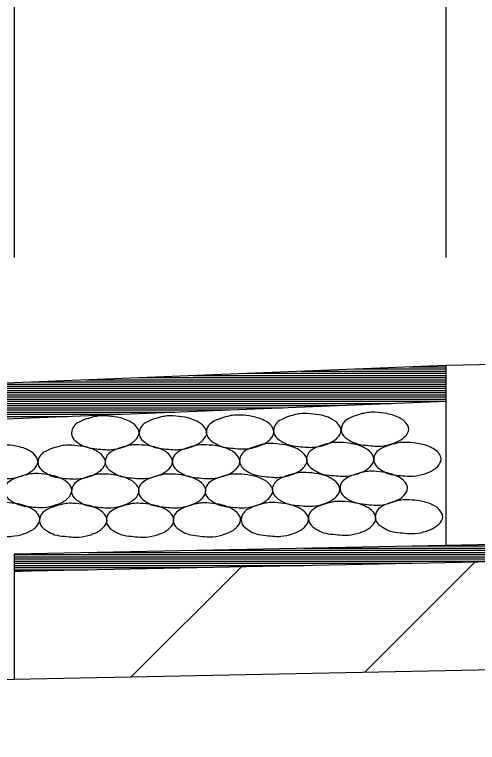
# Model space of a CAD drawing. Extents: x 60325 to 61047, y 53669 to 53767.
# Drawn here: x 60532.545 to 60534.689, y 53733.327 to 53736.696 of the extents above; entities that cross this region are included whole.
import ezdxf

# ---------------------------------------------------------------- set-up
doc = ezdxf.new("R2010")
doc.units = 0
doc.layers.add('R_Border', color=7, linetype='Continuous')
doc.layers.add('R_Border Prem', color=7, linetype='Continuous')

msp = doc.modelspace()

# ---------------------------------------------------------------- linework, layer by layer
at = {"layer": 'R_Border'}
msp.add_line((60534.5451, 53735.5712), (60534.5451, 53739.11), dxfattribs=at)
msp.add_lwpolyline([(60562.5505, 53735.6353), (60560.5451, 53735.5912), (60534.5451, 53735.0712)], dxfattribs=at)
at = {"layer": 'R_Border Prem'}
for p, q in [((60532.5451, 53735.5712), (60532.5451, 53739.11)), ((60534.5451, 53735.0712), (60526.5451, 53734.7512)), ((60534.5451, 53735.0444), (60533.873, 53735.0444)), ((60534.5451, 53735.0544), (60534.123, 53735.0544)), ((60534.5451, 53735.0644), (60534.373, 53735.0644)), ((60534.5451, 53734.2379), (60534.5451, 53735.0712)), ((60534.5451, 53735.0044), (60532.873, 53735.0044)), ((60534.5451, 53735.0144), (60533.123, 53735.0144)), ((60534.5451, 53735.0244), (60533.373, 53735.0244)), ((60534.5451, 53735.0344), (60533.623, 53735.0344)), ((60534.5451, 53734.9744), (60532.123, 53734.9744)), ((60534.5451, 53734.9844), (60532.373, 53734.9844)), ((60571.5451, 53734.9779), (60532.5451, 53734.1979)), ((60534.5451, 53734.9944), (60532.623, 53734.9944)), ((60534.5451, 53734.9444), (60531.373, 53734.9444)), ((60534.5451, 53734.9544), (60531.623, 53734.9544)), ((60534.5451, 53734.9644), (60531.873, 53734.9644)), ((60534.5451, 53734.9046), (60526.5451, 53734.5846)), ((60534.5395, 53734.9044), (60530.373, 53734.9044)), ((60534.5451, 53734.9144), (60530.623, 53734.9144)), ((60534.5451, 53734.9244), (60530.873, 53734.9244)), ((60534.5451, 53734.9344), (60531.123, 53734.9344)), ((60533.7895, 53734.8744), (60529.623, 53734.8744)), ((60534.0395, 53734.8844), (60529.873, 53734.8844)), ((60534.2895, 53734.8944), (60530.123, 53734.8944)), ((60571.5451, 53734.8979), (60532.5451, 53734.1179)), ((60533.0395, 53734.8444), (60528.873, 53734.8444)), ((60533.2895, 53734.8544), (60529.123, 53734.8544)), ((60533.5395, 53734.8644), (60529.373, 53734.8644)), ((60532.7895, 53734.8344), (60528.623, 53734.8344)), ((60571.5451, 53734.3978), (60517.9991, 53733.3269)), ((60538.386, 53734.2347), (60534.3852, 53734.2347)), ((60532.5451, 53733.6178), (60532.5451, 53734.1979)), ((60536.886, 53734.2047), (60532.8852, 53734.2047)), ((60537.386, 53734.2147), (60533.3852, 53734.2147)), ((60537.886, 53734.2247), (60533.8852, 53734.2247)), ((60536.386, 53734.1947), (60532.5451, 53734.1947)), ((60535.886, 53734.1847), (60532.5451, 53734.1847)), ((60535.386, 53734.1747), (60532.5451, 53734.1747)), ((60534.886, 53734.1647), (60532.5451, 53734.1647)), ((60534.386, 53734.1547), (60532.5451, 53734.1547)), ((60533.886, 53734.1447), (60532.5451, 53734.1447)), ((60533.386, 53734.1347), (60532.5451, 53734.1347)), ((60533.5942, 53734.1389), (60533.0839, 53733.6286)), ((60534.6765, 53734.1606), (60534.1662, 53733.6502)), ((60532.886, 53734.1247), (60532.5451, 53734.1247)), ((60532.5763, 53734.1185), (60532.5451, 53734.1185))]:
    msp.add_line(p, q, dxfattribs=at)
for points in [[(60532.9653, 53734.8384), (60533.0203, 53734.8322), (60533.084, 53734.8097), (60533.1165, 53734.7784), (60533.1215, 53734.7597), (60533.104, 53734.7259), (60533.0853, 53734.7109), (60533.0465, 53734.6934), (60532.9928, 53734.6822), (60532.9653, 53734.6822), (60532.924, 53734.6859), (60532.879, 53734.6934), (60532.8453, 53734.7097), (60532.814, 53734.7384), (60532.809, 53734.7597), (60532.819, 53734.7897), (60532.844, 53734.8097), (60532.869, 53734.8209), (60532.9065, 53734.8322), (60532.9303, 53734.8372), (60532.9653, 53734.8384)], [(60533.2785, 53734.8384), (60533.3335, 53734.8322), (60533.3973, 53734.8097), (60533.4298, 53734.7784), (60533.4348, 53734.7597), (60533.4173, 53734.7259), (60533.3985, 53734.7109), (60533.3598, 53734.6934), (60533.306, 53734.6822), (60533.2785, 53734.6822), (60533.2373, 53734.6859), (60533.1923, 53734.6934), (60533.1585, 53734.7097), (60533.1273, 53734.7384), (60533.1223, 53734.7597), (60533.1323, 53734.7897), (60533.1573, 53734.8097), (60533.1823, 53734.8209), (60533.2198, 53734.8322), (60533.2435, 53734.8372), (60533.2785, 53734.8384)], [(60533.5899, 53734.8421), (60533.6449, 53734.8358), (60533.7086, 53734.8133), (60533.7411, 53734.7821), (60533.7461, 53734.7633), (60533.7286, 53734.7296), (60533.7099, 53734.7146), (60533.6711, 53734.6971), (60533.6174, 53734.6858), (60533.5899, 53734.6858), (60533.5486, 53734.6896), (60533.5036, 53734.6971), (60533.4699, 53734.7133), (60533.4386, 53734.7421), (60533.4336, 53734.7633), (60533.4436, 53734.7933), (60533.4686, 53734.8133), (60533.4936, 53734.8246), (60533.5311, 53734.8358), (60533.5549, 53734.8408), (60533.5899, 53734.8421)], [(60533.9013, 53734.8494), (60533.9563, 53734.8432), (60534.02, 53734.8207), (60534.0525, 53734.7894), (60534.0575, 53734.7707), (60534.04, 53734.7369), (60534.0213, 53734.7219), (60533.9825, 53734.7044), (60533.9288, 53734.6932), (60533.9013, 53734.6932), (60533.86, 53734.6969), (60533.815, 53734.7044), (60533.7813, 53734.7207), (60533.75, 53734.7494), (60533.745, 53734.7707), (60533.755, 53734.8007), (60533.78, 53734.8207), (60533.805, 53734.8319), (60533.8425, 53734.8432), (60533.8663, 53734.8482), (60533.9013, 53734.8494)], [(60534.2145, 53734.8549), (60534.2695, 53734.8487), (60534.3333, 53734.8262), (60534.3658, 53734.7949), (60534.3708, 53734.7762), (60534.3533, 53734.7424), (60534.3345, 53734.7274), (60534.2958, 53734.7099), (60534.242, 53734.6987), (60534.2145, 53734.6987), (60534.1733, 53734.7024), (60534.1283, 53734.7099), (60534.0945, 53734.7262), (60534.0633, 53734.7549), (60534.0583, 53734.7762), (60534.0683, 53734.8062), (60534.0933, 53734.8262), (60534.1183, 53734.8374), (60534.1558, 53734.8487), (60534.1795, 53734.8537), (60534.2145, 53734.8549)], [(60532.4964, 53734.7047), (60532.5514, 53734.6985), (60532.6151, 53734.676), (60532.6476, 53734.6447), (60532.6526, 53734.626), (60532.6351, 53734.5922), (60532.6164, 53734.5772), (60532.5776, 53734.5597), (60532.5239, 53734.5485), (60532.4964, 53734.5485), (60532.4551, 53734.5522), (60532.4101, 53734.5597), (60532.3764, 53734.576), (60532.3451, 53734.6047), (60532.3401, 53734.626), (60532.3501, 53734.656), (60532.3751, 53734.676), (60532.4001, 53734.6872), (60532.4376, 53734.6985), (60532.4614, 53734.7035), (60532.4964, 53734.7047)], [(60532.8096, 53734.7029), (60532.8646, 53734.6966), (60532.9283, 53734.6741), (60532.9608, 53734.6429), (60532.9658, 53734.6241), (60532.9483, 53734.5904), (60532.9296, 53734.5754), (60532.8908, 53734.5579), (60532.8371, 53734.5466), (60532.8096, 53734.5466), (60532.7683, 53734.5504), (60532.7233, 53734.5579), (60532.6896, 53734.5741), (60532.6583, 53734.6029), (60532.6533, 53734.6241), (60532.6633, 53734.6541), (60532.6883, 53734.6741), (60532.7133, 53734.6854), (60532.7508, 53734.6966), (60532.7746, 53734.7016), (60532.8096, 53734.7029)], [(60533.121, 53734.7047), (60533.176, 53734.6985), (60533.2397, 53734.676), (60533.2722, 53734.6447), (60533.2772, 53734.626), (60533.2597, 53734.5922), (60533.241, 53734.5772), (60533.2022, 53734.5597), (60533.1485, 53734.5485), (60533.121, 53734.5485), (60533.0797, 53734.5522), (60533.0347, 53734.5597), (60533.001, 53734.576), (60532.9697, 53734.6047), (60532.9647, 53734.626), (60532.9747, 53734.656), (60532.9997, 53734.676), (60533.0247, 53734.6872), (60533.0622, 53734.6985), (60533.086, 53734.7035), (60533.121, 53734.7047)], [(60533.4324, 53734.7047), (60533.4874, 53734.6985), (60533.5511, 53734.676), (60533.5836, 53734.6447), (60533.5886, 53734.626), (60533.5711, 53734.5922), (60533.5524, 53734.5772), (60533.5136, 53734.5597), (60533.4599, 53734.5485), (60533.4324, 53734.5485), (60533.3911, 53734.5522), (60533.3461, 53734.5597), (60533.3124, 53734.576), (60533.2811, 53734.6047), (60533.2761, 53734.626), (60533.2861, 53734.656), (60533.3111, 53734.676), (60533.3361, 53734.6872), (60533.3736, 53734.6985), (60533.3974, 53734.7035), (60533.4324, 53734.7047)], [(60533.7438, 53734.7102), (60533.7988, 53734.704), (60533.8625, 53734.6815), (60533.895, 53734.6502), (60533.9, 53734.6315), (60533.8825, 53734.5977), (60533.8638, 53734.5827), (60533.825, 53734.5652), (60533.7713, 53734.554), (60533.7438, 53734.554), (60533.7025, 53734.5577), (60533.6575, 53734.5652), (60533.6238, 53734.5815), (60533.5925, 53734.6102), (60533.5875, 53734.6315), (60533.5975, 53734.6615), (60533.6225, 53734.6815), (60533.6475, 53734.6927), (60533.685, 53734.704), (60533.7088, 53734.709), (60533.7438, 53734.7102)], [(60534.0533, 53734.7157), (60534.1083, 53734.7095), (60534.1721, 53734.687), (60534.2046, 53734.6557), (60534.2096, 53734.637), (60534.1921, 53734.6032), (60534.1733, 53734.5882), (60534.1346, 53734.5707), (60534.0808, 53734.5595), (60534.0533, 53734.5595), (60534.0121, 53734.5632), (60533.9671, 53734.5707), (60533.9333, 53734.587), (60533.9021, 53734.6157), (60533.8971, 53734.637), (60533.9071, 53734.667), (60533.9321, 53734.687), (60533.9571, 53734.6982), (60533.9946, 53734.7095), (60534.0183, 53734.7145), (60534.0533, 53734.7157)], [(60534.3647, 53734.7157), (60534.4197, 53734.7095), (60534.4835, 53734.687), (60534.516, 53734.6557), (60534.521, 53734.637), (60534.5035, 53734.6032), (60534.4847, 53734.5882), (60534.446, 53734.5707), (60534.3922, 53734.5595), (60534.3647, 53734.5595), (60534.3235, 53734.5632), (60534.2785, 53734.5707), (60534.2447, 53734.587), (60534.2135, 53734.6157), (60534.2085, 53734.637), (60534.2185, 53734.667), (60534.2435, 53734.687), (60534.2685, 53734.6982), (60534.306, 53734.7095), (60534.3297, 53734.7145), (60534.3647, 53734.7157)], [(60532.6539, 53734.571), (60532.7089, 53734.5648), (60532.7726, 53734.5423), (60532.8051, 53734.511), (60532.8101, 53734.4923), (60532.7926, 53734.4585), (60532.7739, 53734.4435), (60532.7351, 53734.426), (60532.6814, 53734.4148), (60532.6539, 53734.4148), (60532.6126, 53734.4185), (60532.5676, 53734.426), (60532.5339, 53734.4423), (60532.5026, 53734.471), (60532.4976, 53734.4923), (60532.5076, 53734.5223), (60532.5326, 53734.5423), (60532.5576, 53734.5535), (60532.5951, 53734.5648), (60532.6189, 53734.5698), (60532.6539, 53734.571)], [(60532.9653, 53734.5692), (60533.0203, 53734.5629), (60533.084, 53734.5404), (60533.1165, 53734.5092), (60533.1215, 53734.4904), (60533.104, 53734.4567), (60533.0853, 53734.4417), (60533.0465, 53734.4242), (60532.9928, 53734.4129), (60532.9653, 53734.4129), (60532.924, 53734.4167), (60532.879, 53734.4242), (60532.8453, 53734.4404), (60532.814, 53734.4692), (60532.809, 53734.4904), (60532.819, 53734.5204), (60532.844, 53734.5404), (60532.869, 53734.5517), (60532.9065, 53734.5629), (60532.9303, 53734.5679), (60532.9653, 53734.5692)], [(60533.2748, 53734.5692), (60533.3298, 53734.5629), (60533.3936, 53734.5404), (60533.4261, 53734.5092), (60533.4311, 53734.4904), (60533.4136, 53734.4567), (60533.3948, 53734.4417), (60533.3561, 53734.4242), (60533.3023, 53734.4129), (60533.2748, 53734.4129), (60533.2336, 53734.4167), (60533.1886, 53734.4242), (60533.1548, 53734.4404), (60533.1236, 53734.4692), (60533.1186, 53734.4904), (60533.1286, 53734.5204), (60533.1536, 53734.5404), (60533.1786, 53734.5517), (60533.2161, 53734.5629), (60533.2398, 53734.5679), (60533.2748, 53734.5692)], [(60533.5844, 53734.5692), (60533.6394, 53734.5629), (60533.7032, 53734.5404), (60533.7357, 53734.5092), (60533.7407, 53734.4904), (60533.7232, 53734.4567), (60533.7044, 53734.4417), (60533.6657, 53734.4242), (60533.6119, 53734.4129), (60533.5844, 53734.4129), (60533.5432, 53734.4167), (60533.4982, 53734.4242), (60533.4644, 53734.4404), (60533.4332, 53734.4692), (60533.4282, 53734.4904), (60533.4382, 53734.5204), (60533.4632, 53734.5404), (60533.4882, 53734.5517), (60533.5257, 53734.5629), (60533.5494, 53734.5679), (60533.5844, 53734.5692)], [(60533.8958, 53734.5765), (60533.9508, 53734.5702), (60534.0145, 53734.5477), (60534.047, 53734.5165), (60534.052, 53734.4977), (60534.0345, 53734.464), (60534.0158, 53734.449), (60533.977, 53734.4315), (60533.9233, 53734.4202), (60533.8958, 53734.4202), (60533.8545, 53734.424), (60533.8095, 53734.4315), (60533.7758, 53734.4477), (60533.7445, 53734.4765), (60533.7395, 53734.4977), (60533.7495, 53734.5277), (60533.7745, 53734.5477), (60533.7995, 53734.559), (60533.837, 53734.5702), (60533.8608, 53734.5752), (60533.8958, 53734.5765)], [(60534.209, 53734.582), (60534.264, 53734.5757), (60534.3278, 53734.5532), (60534.3603, 53734.522), (60534.3653, 53734.5032), (60534.3478, 53734.4695), (60534.329, 53734.4545), (60534.2903, 53734.437), (60534.2365, 53734.4257), (60534.209, 53734.4257), (60534.1678, 53734.4295), (60534.1228, 53734.437), (60534.089, 53734.4532), (60534.0578, 53734.482), (60534.0528, 53734.5032), (60534.0628, 53734.5332), (60534.0878, 53734.5532), (60534.1128, 53734.5645), (60534.1503, 53734.5757), (60534.174, 53734.5807), (60534.209, 53734.582)], [(60532.5055, 53734.4373), (60532.5605, 53734.431), (60532.6243, 53734.4085), (60532.6568, 53734.3773), (60532.6618, 53734.3585), (60532.6443, 53734.3248), (60532.6255, 53734.3098), (60532.5868, 53734.2923), (60532.533, 53734.281), (60532.5055, 53734.281), (60532.4643, 53734.2848), (60532.4193, 53734.2923), (60532.3855, 53734.3085), (60532.3543, 53734.3373), (60532.3493, 53734.3585), (60532.3593, 53734.3885), (60532.3843, 53734.4085), (60532.4093, 53734.4198), (60532.4468, 53734.431), (60532.4705, 53734.436), (60532.5055, 53734.4373)], [(60532.8169, 53734.4336), (60532.8719, 53734.4274), (60532.9357, 53734.4049), (60532.9682, 53734.3736), (60532.9732, 53734.3549), (60532.9557, 53734.3211), (60532.9369, 53734.3061), (60532.8982, 53734.2886), (60532.8444, 53734.2774), (60532.8169, 53734.2774), (60532.7757, 53734.2811), (60532.7307, 53734.2886), (60532.6969, 53734.3049), (60532.6657, 53734.3336), (60532.6607, 53734.3549), (60532.6707, 53734.3849), (60532.6957, 53734.4049), (60532.7207, 53734.4161), (60532.7582, 53734.4274), (60532.7819, 53734.4324), (60532.8169, 53734.4336)], [(60533.1265, 53734.4336), (60533.1815, 53734.4274), (60533.2452, 53734.4049), (60533.2777, 53734.3736), (60533.2827, 53734.3549), (60533.2652, 53734.3211), (60533.2465, 53734.3061), (60533.2077, 53734.2886), (60533.154, 53734.2774), (60533.1265, 53734.2774), (60533.0852, 53734.2811), (60533.0402, 53734.2886), (60533.0065, 53734.3049), (60532.9752, 53734.3336), (60532.9702, 53734.3549), (60532.9802, 53734.3849), (60533.0052, 53734.4049), (60533.0302, 53734.4161), (60533.0677, 53734.4274), (60533.0915, 53734.4324), (60533.1265, 53734.4336)], [(60533.436, 53734.4355), (60533.491, 53734.4292), (60533.5548, 53734.4067), (60533.5873, 53734.3755), (60533.5923, 53734.3567), (60533.5748, 53734.323), (60533.556, 53734.308), (60533.5173, 53734.2905), (60533.4635, 53734.2792), (60533.436, 53734.2792), (60533.3948, 53734.283), (60533.3498, 53734.2905), (60533.316, 53734.3067), (60533.2848, 53734.3355), (60533.2798, 53734.3567), (60533.2898, 53734.3867), (60533.3148, 53734.4067), (60533.3398, 53734.418), (60533.3773, 53734.4292), (60533.401, 53734.4342), (60533.436, 53734.4355)], [(60533.7511, 53734.4373), (60533.8061, 53734.431), (60533.8698, 53734.4085), (60533.9023, 53734.3773), (60533.9073, 53734.3585), (60533.8898, 53734.3248), (60533.8711, 53734.3098), (60533.8323, 53734.2923), (60533.7786, 53734.281), (60533.7511, 53734.281), (60533.7098, 53734.2848), (60533.6648, 53734.2923), (60533.6311, 53734.3085), (60533.5998, 53734.3373), (60533.5948, 53734.3585), (60533.6048, 53734.3885), (60533.6298, 53734.4085), (60533.6548, 53734.4198), (60533.6923, 53734.431), (60533.7161, 53734.436), (60533.7511, 53734.4373)], [(60534.0625, 53734.4428), (60534.1175, 53734.4365), (60534.1812, 53734.414), (60534.2137, 53734.3828), (60534.2187, 53734.364), (60534.2012, 53734.3303), (60534.1825, 53734.3153), (60534.1437, 53734.2978), (60534.09, 53734.2865), (60534.0625, 53734.2865), (60534.0212, 53734.2903), (60533.9762, 53734.2978), (60533.9425, 53734.314), (60533.9112, 53734.3428), (60533.9062, 53734.364), (60533.9162, 53734.394), (60533.9412, 53734.414), (60533.9662, 53734.4253), (60534.0037, 53734.4365), (60534.0275, 53734.4415), (60534.0625, 53734.4428)], [(60534.372, 53734.4501), (60534.427, 53734.4439), (60534.4908, 53734.4214), (60534.5233, 53734.3901), (60534.5283, 53734.3714), (60534.5108, 53734.3376), (60534.492, 53734.3226), (60534.4533, 53734.3051), (60534.3995, 53734.2939), (60534.372, 53734.2939), (60534.3308, 53734.2976), (60534.2858, 53734.3051), (60534.252, 53734.3214), (60534.2208, 53734.3501), (60534.2158, 53734.3714), (60534.2258, 53734.4014), (60534.2508, 53734.4214), (60534.2758, 53734.4326), (60534.3133, 53734.4439), (60534.337, 53734.4489), (60534.372, 53734.4501)]]:
    msp.add_spline(points, degree=3, dxfattribs=at)

doc.saveas('drawing.dxf')
